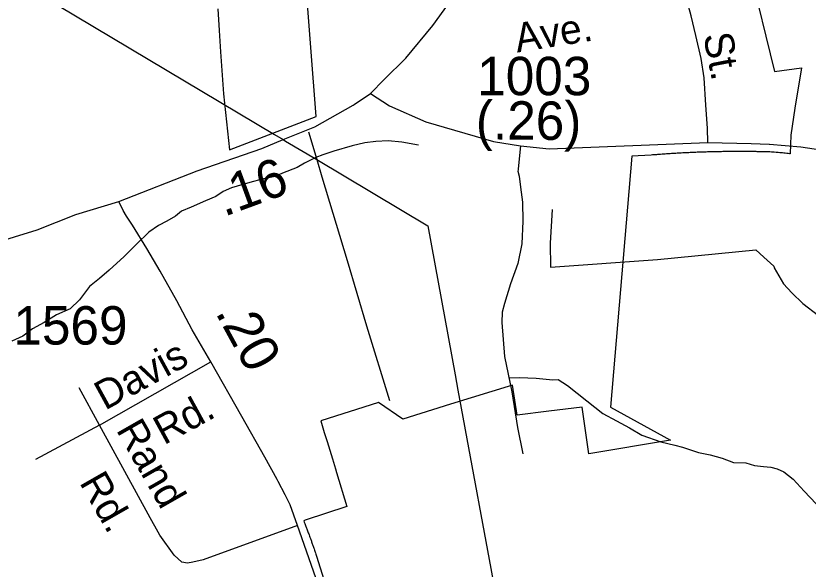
# Model space of a CAD drawing. Extents: x 2206922 to 2357709, y 510027 to 673830.
# Drawn here: x 2307069 to 2309650, y 606433 to 608234 of the extents above; entities that cross this region are included whole.
import ezdxf

# ---------------------------------------------------------------- set-up
doc = ezdxf.new("R2010")
doc.units = 0
for name, color, linetype in [('Exist Boundary Political City Limit New', 7, 'Continuous'), ('Exist Hydrographic Misc Water Feature', 7, 'Continuous'), ('Exist Road Non-System Type 51', 7, 'Continuous'), ('Exist Road Non-System Type 51 Label', 7, 'Continuous'), ('Exist Road Primary NC Attributed', 7, 'Continuous'), ('Exist Road Primary NC Mileage Hundredths English Label', 7, 'Continuous'), ('Exist Road Secondary Mileage Hundredths English Label', 7, 'Continuous'), ('Exist Road Secondary Type 51 Attributed', 7, 'Continuous'), ('Exist Road Secondary Type 51 Number Label', 7, 'Continuous'), ('Exist Utilities Electrical Transmission Line', 7, 'Continuous'), ('Map Preparation Boundary City Limit Buffer Line', 7, 'Continuous')]:
    doc.layers.add(name, color=color, linetype=linetype)

msp = doc.modelspace()

# ---------------------------------------------------------------- linework, layer by layer
at = {"layer": 'Exist Boundary Political City Limit New'}
for points in [[(2307727, 608256.4), (2307731.2, 608186.5), (2307736.2, 608116.7), (2307746.2, 607979.6), (2307765.5, 607798.3), (2308047.8, 607906), (2308012.2, 608370.2)], [(2309487.2, 608269.9), (2309512.5, 608168.2)], [(2309512.5, 608168.2), (2309541.2, 608052.4), (2309628.2, 608064.2), (2309607.5, 607933.4), (2309593.5, 607845.1), (2309592.2, 607784.6), (2309589.2, 607785.1), (2309585.8, 607785.5), (2309580.8, 607786.1), (2309575.5, 607786.8), (2309570.8, 607787.3), (2309567, 607787.8), (2309563.2, 607788.1), (2309558.5, 607788.6), (2309553.2, 607789), (2309549.5, 607789.4), (2309545.8, 607789.7), (2309540.2, 607790.1), (2309535.5, 607790.3), (2309531.5, 607790.6), (2309525.8, 607790.9), (2309520.8, 607791.1), (2309517.5, 607791.2), (2309514.5, 607791.3), (2309510.8, 607791.5), (2309507, 607791.6), (2309503, 607791.6), (2309497.5, 607791.7), (2309492.2, 607791.8), (2309488.5, 607791.9), (2309484.5, 607791.9), (2309481, 607792), (2309476.8, 607792.1), (2309471.8, 607792.1), (2309466.8, 607792.2), (2309462, 607792.2), (2309458.5, 607792.2), (2309454.5, 607792.3), (2309451, 607792.3), (2309447.5, 607792.4), (2309436.8, 607792.4), (2309432, 607792.4), (2309418.5, 607792.4), (2309414.5, 607792.4), (2309403.5, 607792.4), (2309399.5, 607792.3), (2309396, 607792.3), (2309391.5, 607792.2), (2309387, 607792.2), (2309383.5, 607792.2), (2309379.5, 607792.1), (2309376, 607792.1), (2309372, 607792), (2309368.5, 607791.9), (2309364.5, 607791.9), (2309361, 607791.8), (2309357, 607791.8), (2309347, 607791.5), (2309342, 607791.4), (2309338.5, 607791.3), (2309334.5, 607791.2), (2309329.5, 607791.1), (2309326, 607791), (2309322.2, 607790.9), (2309318.5, 607790.8), (2309314.5, 607790.6), (2309311, 607790.6), (2309307, 607790.4), (2309303.5, 607790.3), (2309299.8, 607790.2), (2309296, 607790), (2309293, 607789.9), (2309289, 607789.8), (2309284.8, 607789.6), (2309281, 607789.4), (2309277.2, 607789.2), (2309273.5, 607789.1), (2309269.8, 607788.9), (2309266, 607788.8), (2309262, 607788.6), (2309258.5, 607788.4), (2309254.5, 607788.2), (2309251, 607788.1), (2309247, 607787.9), (2309242, 607787.6), (2309237, 607787.4), (2309231.5, 607787.1), (2309227, 607786.8), (2309223.5, 607786.6), (2309219.8, 607786.4), (2309214.8, 607786.1), (2309210.2, 607785.8), (2309204.8, 607785.5), (2309200.5, 607785.2)], [(2309200.5, 607785.2), (2309196.2, 607784.9), (2309192.2, 607784.7), (2309188.8, 607784.4), (2309184.8, 607784.2), (2309179.8, 607783.8), (2309174.8, 607783.5), (2309169.8, 607783.1), (2309164.8, 607782.8), (2309159.8, 607782.4), (2309156.2, 607782.1), (2309152.2, 607781.8), (2309147.2, 607781.4), (2309143.8, 607781.1), (2309138.8, 607780.7), (2309076.5, 607776.8), (2309006, 606960.5), (2309202, 606852.8), (2308936.2, 606808.9), (2308913.8, 606960.1), (2308806, 606947.4)], [(2308806, 606947.4), (2308702.8, 606934.1), (2308687.2, 607032.5), (2308485.2, 606969.8), (2308330.2, 606921.7), (2308250.5, 606975.1), (2308062.5, 606916.3), (2308065, 606908.4), (2308074.2, 606878.2), (2308083.2, 606848.5), (2308100.5, 606792.2), (2308110.2, 606760.2), (2308114, 606747.7), (2308147.8, 606637.4), (2308012.2, 606592.2), (2308007.5, 606590.6), (2308008.8, 606586.6), (2308010.8, 606581.8), (2308012.2, 606578.1), (2308013.2, 606575.2), (2308014.2, 606572.4), (2308015.5, 606569.7), (2308016.5, 606566.9), (2308017.5, 606564.1), (2308018.5, 606561.2), (2308020, 606557.5), (2308021, 606554.7), (2308022, 606551.9), (2308023.5, 606548.1), (2308024.8, 606544.4), (2308026.2, 606540.6), (2308027.5, 606536.9), (2308029, 606533.1), (2308030, 606530.2), (2308031, 606527.4), (2308032, 606524.6), (2308033, 606521.8), (2308034, 606519), (2308035, 606516.1), (2308036, 606513.3), (2308037, 606510.5), (2308038, 606507.6), (2308039, 606504.8), (2308040, 606502), (2308041, 606499.2), (2308042.2, 606495.4), (2308043.5, 606491.6), (2308044.5, 606488.8), (2308045.5, 606485.9), (2308046.8, 606482.1), (2308047.8, 606479.2), (2308049, 606475.1), (2308084.2, 606361.6)]]:
    msp.add_lwpolyline(points, dxfattribs=at)
at = {"layer": 'Exist Hydrographic Misc Water Feature'}
for points in [[(2308380.8, 607812.9), (2308326.3, 607822.3), (2308282.6, 607827.6), (2308242.6, 607825.2), (2308206.5, 607820.8), (2308164.5, 607810.6), (2308104.8, 607793.6), (2308069.1, 607781.5), (2308047, 607773.1), (2308009.5, 607754.8), (2307985.9, 607740.5), (2307937.7, 607722.2), (2307913.9, 607711.6), (2307876.4, 607703.5), (2307844, 607695), (2307808.3, 607684.6), (2307772.4, 607674.1), (2307744.5, 607662.1), (2307720.5, 607645.8), (2307686.7, 607631.5), (2307640.8, 607610.8), (2307609.4, 607598.5), (2307589.3, 607582.4), (2307561.6, 607565.9), (2307533.7, 607551.9), (2307502.4, 607529.4), (2307462.8, 607491.2), (2307422.8, 607450.5), (2307373.4, 607406.1), (2307341.8, 607379.6), (2307309.8, 607353.6), (2307276.6, 607309.2), (2307246.7, 607280.8), (2307201.3, 607260.5), (2307161.6, 607236.1), (2307123.6, 607215.4), (2307092, 607191.4), (2307056.2, 607174.9)], [(2308816.5, 607603.7), (2308809.6, 607493.6), (2308810.6, 607415.6), (2309160, 607441.3), (2309479.7, 607472.6), (2309505.9, 607448.8), (2309538.1, 607419.2), (2309540, 607413.3), (2309570.5, 607361.6), (2309597, 607332.1), (2309633.1, 607298.3), (2309683.9, 607259)], [(2308678.5, 607056.3), (2308710.1, 607056.8), (2308764.2, 607055.2), (2308796.9, 607051.5), (2308818.6, 607049.8), (2308836.4, 607050), (2308866.4, 607030.4), (2308929.3, 606981.3), (2308981.8, 606939.7), (2309025.9, 606916), (2309068.3, 606892.6), (2309108.1, 606869.2), (2309170, 606847.7), (2309216.6, 606836.2), (2309240.8, 606830.6), (2309292.7, 606813), (2309331, 606805.6), (2309370.6, 606794), (2309407.1, 606780.4), (2309447.3, 606778.8), (2309475.2, 606770.9), (2309505.1, 606767.2), (2309529.1, 606765.6), (2309549, 606759.8), (2309571.1, 606750), (2309601.7, 606726.4), (2309637.6, 606686.9), (2309676.1, 606645.4)]]:
    msp.add_lwpolyline(points, dxfattribs=at)
at = {"layer": 'Exist Road Non-System Type 51'}
for p, q in [((2308022.2, 607856.8), (2308049.4, 607766.2)), ((2308713.7, 607811), (2308706, 607736.4)), ((2308706, 607736.4), (2308705.6, 607733.3)), ((2307341.6, 606902), (2307704.4, 607107.5)), ((2307341.6, 606902), (2307275.5, 607022.8)), ((2307341.6, 606902), (2307133.4, 606790.4)), ((2307507.4, 606600.5), (2307341.6, 606902)), ((2307533.4, 606553.1), (2307507.4, 606600.5))]:
    msp.add_line(p, q, dxfattribs=at)
for points in [[(2309323.5, 607821.2), (2309322.3, 607868.3), (2309317.2, 607943.5), (2309312.1, 608032.7), (2309301.9, 608095.1), (2309284.1, 608170.3), (2309268.8, 608234), (2309252.2, 608297.7)], [(2308049.4, 607766.2), (2308066.4, 607709.5), (2308149, 607438.2), (2308211.8, 607224.9), (2308286.2, 606982.6)], [(2308705.6, 607733.3), (2308705.1, 607727.9), (2308709.3, 607711.8), (2308713.6, 607676), (2308720.1, 607628), (2308720.8, 607566.1), (2308717.6, 607492.1), (2308704.2, 607427.9), (2308681.1, 607361.8), (2308661.7, 607297.6), (2308654, 607269.5), (2308652.4, 607235.6), (2308661.6, 607125.7), (2308684.7, 607010.1), (2308704, 606894.2), (2308720.9, 606808.5)], [(2307986.9, 606575.4), (2307679.5, 606463.8), (2307646.4, 606455.5), (2307628.3, 606452.2), (2307610.1, 606455.5), (2307585.3, 606478.7), (2307538.5, 606543.9), (2307533.4, 606553.1)]]:
    msp.add_lwpolyline(points, dxfattribs=at)
at = {"layer": 'Exist Road Primary NC Attributed'}
for points in [[(2308224.8, 607981.7), (2308269.4, 608026.3), (2308339.3, 608095.8), (2308428.2, 608202.6), (2308501.1, 608305.3)], [(2307405.3, 607630.1), (2307660.5, 607730), (2307870.6, 607802.6), (2307940.4, 607831), (2308043.8, 607873.2), (2308168.6, 607943.7), (2308171.3, 607945.5), (2308224.8, 607981.7)], [(2305662.9, 607571.4), (2305790.9, 607559.9), (2305863.2, 607553.2), (2305983.8, 607540.8), (2306199.6, 607515.9), (2306409.6, 607494), (2306551, 607480.6), (2306582.1, 607477.7), (2306713.3, 607465.3), (2306810.7, 607467.2), (2306906.2, 607476.8), (2306990.2, 607492.1), (2307139.1, 607537.9), (2307265.2, 607587.6), (2307405.3, 607630.1)]]:
    msp.add_lwpolyline(points, dxfattribs=at)
at = {"layer": 'Exist Road Secondary Type 51 Attributed'}
for points in [[(2308224.8, 607981.7), (2308286.9, 607941.1), (2308405.3, 607888.6), (2308625.9, 607825), (2308713.7, 607811), (2308806.6, 607800.8), (2309323.5, 607821.2), (2309464.4, 607818.1), (2309523.4, 607816.8), (2309524.1, 607816.7), (2309626.5, 607807.8), (2309858.3, 607773.4), (2310386.6, 607693.2), (2310843.7, 607628.2), (2310993.9, 607601.5), (2311084.3, 607578.5), (2311174.7, 607553), (2311300.7, 607497), (2311457.3, 607410.4), (2311691.6, 607284.2)], [(2308377, 605426), (2308346.8, 605477), (2308320.1, 605534.5), (2308271.2, 605672.5), (2308181.9, 605951.1), (2308124.1, 606144.6), (2308054.7, 606382.8), (2307986.9, 606575.4), (2307962.7, 606643), (2307947, 606674.6), (2307923.4, 606719), (2307920.2, 606725), (2307880.6, 606797.8), (2307805.1, 606930.2), (2307704.4, 607107.5), (2307644.1, 607212.1), (2307593.7, 607305.9), (2307539.1, 607403.5), (2307496.2, 607476.3), (2307449.9, 607552.4), (2307430.1, 607582.1), (2307418.5, 607600.3), (2307405.3, 607630.1)]]:
    msp.add_lwpolyline(points, dxfattribs=at)
at = {"layer": 'Exist Utilities Electrical Transmission Line'}
for p, q in [((2307912.5, 607847.7), (2307940.4, 607831)), ((2307940.4, 607831), (2307948, 607826.5)), ((2307948, 607826.5), (2308049.4, 607766.2)), ((2308500.5, 607065.6), (2308509.7, 607015.9))]:
    msp.add_line(p, q, dxfattribs=at)
for points in [[(2305242.4, 609519.4), (2306320.9, 608795.6), (2307912.5, 607847.7)], [(2308049.4, 607766.2), (2308411.2, 607550.7), (2308500.5, 607065.6)], [(2308509.7, 607015.9), (2308640.4, 606305.9), (2309431.5, 605696.2)]]:
    msp.add_lwpolyline(points, dxfattribs=at)
at = {"layer": 'Map Preparation Boundary City Limit Buffer Line'}
for points in [[(2307727, 608256.4), (2307731.2, 608186.5), (2307736.2, 608116.7), (2307746.2, 607979.6), (2307765.5, 607798.3), (2308047.8, 607906), (2308012.2, 608370.2)], [(2309487.2, 608269.9), (2309512.5, 608168.2)], [(2309512.5, 608168.2), (2309541.2, 608052.4), (2309628.2, 608064.2), (2309607.5, 607933.4), (2309593.5, 607845.1), (2309592.2, 607784.6), (2309589.2, 607785.1), (2309585.8, 607785.5), (2309580.8, 607786.1), (2309575.5, 607786.8), (2309570.8, 607787.3), (2309567, 607787.8), (2309563.2, 607788.1), (2309558.5, 607788.6), (2309553.2, 607789), (2309549.5, 607789.4), (2309545.8, 607789.7), (2309540.2, 607790.1), (2309535.5, 607790.3), (2309531.5, 607790.6), (2309525.8, 607790.9), (2309520.8, 607791.1), (2309517.5, 607791.2), (2309514.5, 607791.3), (2309510.8, 607791.5), (2309507, 607791.6), (2309503, 607791.6), (2309497.5, 607791.7), (2309492.2, 607791.8), (2309488.5, 607791.9), (2309484.5, 607791.9), (2309481, 607792), (2309476.8, 607792.1), (2309471.8, 607792.1), (2309466.8, 607792.2), (2309462, 607792.2), (2309458.5, 607792.2), (2309454.5, 607792.3), (2309451, 607792.3), (2309447.5, 607792.4), (2309436.8, 607792.4), (2309432, 607792.4), (2309418.5, 607792.4), (2309414.5, 607792.4), (2309403.5, 607792.4), (2309399.5, 607792.3), (2309396, 607792.3), (2309391.5, 607792.2), (2309387, 607792.2), (2309383.5, 607792.2), (2309379.5, 607792.1), (2309376, 607792.1), (2309372, 607792), (2309368.5, 607791.9), (2309364.5, 607791.9), (2309361, 607791.8), (2309357, 607791.8), (2309347, 607791.5), (2309342, 607791.4), (2309338.5, 607791.3), (2309334.5, 607791.2), (2309329.5, 607791.1), (2309326, 607791), (2309322.2, 607790.9), (2309318.5, 607790.8), (2309314.5, 607790.6), (2309311, 607790.6), (2309307, 607790.4), (2309303.5, 607790.3), (2309299.8, 607790.2), (2309296, 607790), (2309293, 607789.9), (2309289, 607789.8), (2309284.8, 607789.6), (2309281, 607789.4), (2309277.2, 607789.2), (2309273.5, 607789.1), (2309269.8, 607788.9), (2309266, 607788.8), (2309262, 607788.6), (2309258.5, 607788.4), (2309254.5, 607788.2), (2309251, 607788.1), (2309247, 607787.9), (2309242, 607787.6), (2309237, 607787.4), (2309231.5, 607787.1), (2309227, 607786.8), (2309223.5, 607786.6), (2309219.8, 607786.4), (2309214.8, 607786.1), (2309210.2, 607785.8), (2309204.8, 607785.5), (2309200.5, 607785.2)], [(2309200.5, 607785.2), (2309196.2, 607784.9), (2309192.2, 607784.7), (2309188.8, 607784.4), (2309184.8, 607784.2), (2309179.8, 607783.8), (2309174.8, 607783.5), (2309169.8, 607783.1), (2309164.8, 607782.8), (2309159.8, 607782.4), (2309156.2, 607782.1), (2309152.2, 607781.8), (2309147.2, 607781.4), (2309143.8, 607781.1), (2309138.8, 607780.7), (2309076.5, 607776.8), (2309006, 606960.5), (2309202, 606852.8), (2308936.2, 606808.9), (2308913.8, 606960.1), (2308806, 606947.4)], [(2308806, 606947.4), (2308702.8, 606934.1), (2308687.2, 607032.5), (2308485.2, 606969.8), (2308330.2, 606921.7), (2308250.5, 606975.1), (2308062.5, 606916.3), (2308065, 606908.4), (2308074.2, 606878.2), (2308083.2, 606848.5), (2308100.5, 606792.2), (2308110.2, 606760.2), (2308114, 606747.7), (2308147.8, 606637.4), (2308012.2, 606592.2), (2308007.5, 606590.6), (2308008.8, 606586.6), (2308010.8, 606581.8), (2308012.2, 606578.1), (2308013.2, 606575.2), (2308014.2, 606572.4), (2308015.5, 606569.7), (2308016.5, 606566.9), (2308017.5, 606564.1), (2308018.5, 606561.2), (2308020, 606557.5), (2308021, 606554.7), (2308022, 606551.9), (2308023.5, 606548.1), (2308024.8, 606544.4), (2308026.2, 606540.6), (2308027.5, 606536.9), (2308029, 606533.1), (2308030, 606530.2), (2308031, 606527.4), (2308032, 606524.6), (2308033, 606521.8), (2308034, 606519), (2308035, 606516.1), (2308036, 606513.3), (2308037, 606510.5), (2308038, 606507.6), (2308039, 606504.8), (2308040, 606502), (2308041, 606499.2), (2308042.2, 606495.4), (2308043.5, 606491.6), (2308044.5, 606488.8), (2308045.5, 606485.9), (2308046.8, 606482.1), (2308047.8, 606479.2), (2308049, 606475.1), (2308084.2, 606361.6)]]:
    msp.add_lwpolyline(points, dxfattribs=at)

# ---------------------------------------------------------------- texts
at = {"layer": 'Exist Road Non-System Type 51 Label'}
for s, rotation, p in [('Ave.', 9.0204, (2308702.2, 608114.2)), ('St.', 280.961, (2309308.3, 608171.1)), ('Davis', 28.6848, (2307359.8, 606948.5)), ('Rd.', 28.6848, (2307551.9, 606835.8)), ('Rand', 299.6792, (2307394.5, 606886.7)), ('Rd.', 299.6792, (2307274.8, 606715.3))]:
    msp.add_text(s, height=95, rotation=rotation, dxfattribs=at).set_placement(p)
at = {"layer": 'Exist Road Primary NC Mileage Hundredths English Label'}
msp.add_text('.16', height=125, rotation=20.169, dxfattribs=at).set_placement((2307747.6, 607579.5))
at = {"layer": 'Exist Road Secondary Mileage Hundredths English Label'}
for s, rotation, p in [('(.26)', 359.5507, (2308567.5, 607832.1)), ('.20', 298.6164, (2307717.7, 607269))]:
    msp.add_text(s, height=125, rotation=rotation, dxfattribs=at).set_placement(p)
at = {"layer": 'Exist Road Secondary Type 51 Number Label'}
for s, p in [('1003', (2308572.3, 607975.6)), ('1569', (2307061.4, 607164.1))]:
    msp.add_text(s, height=125, dxfattribs=at).set_placement(p)

doc.saveas('drawing.dxf')
